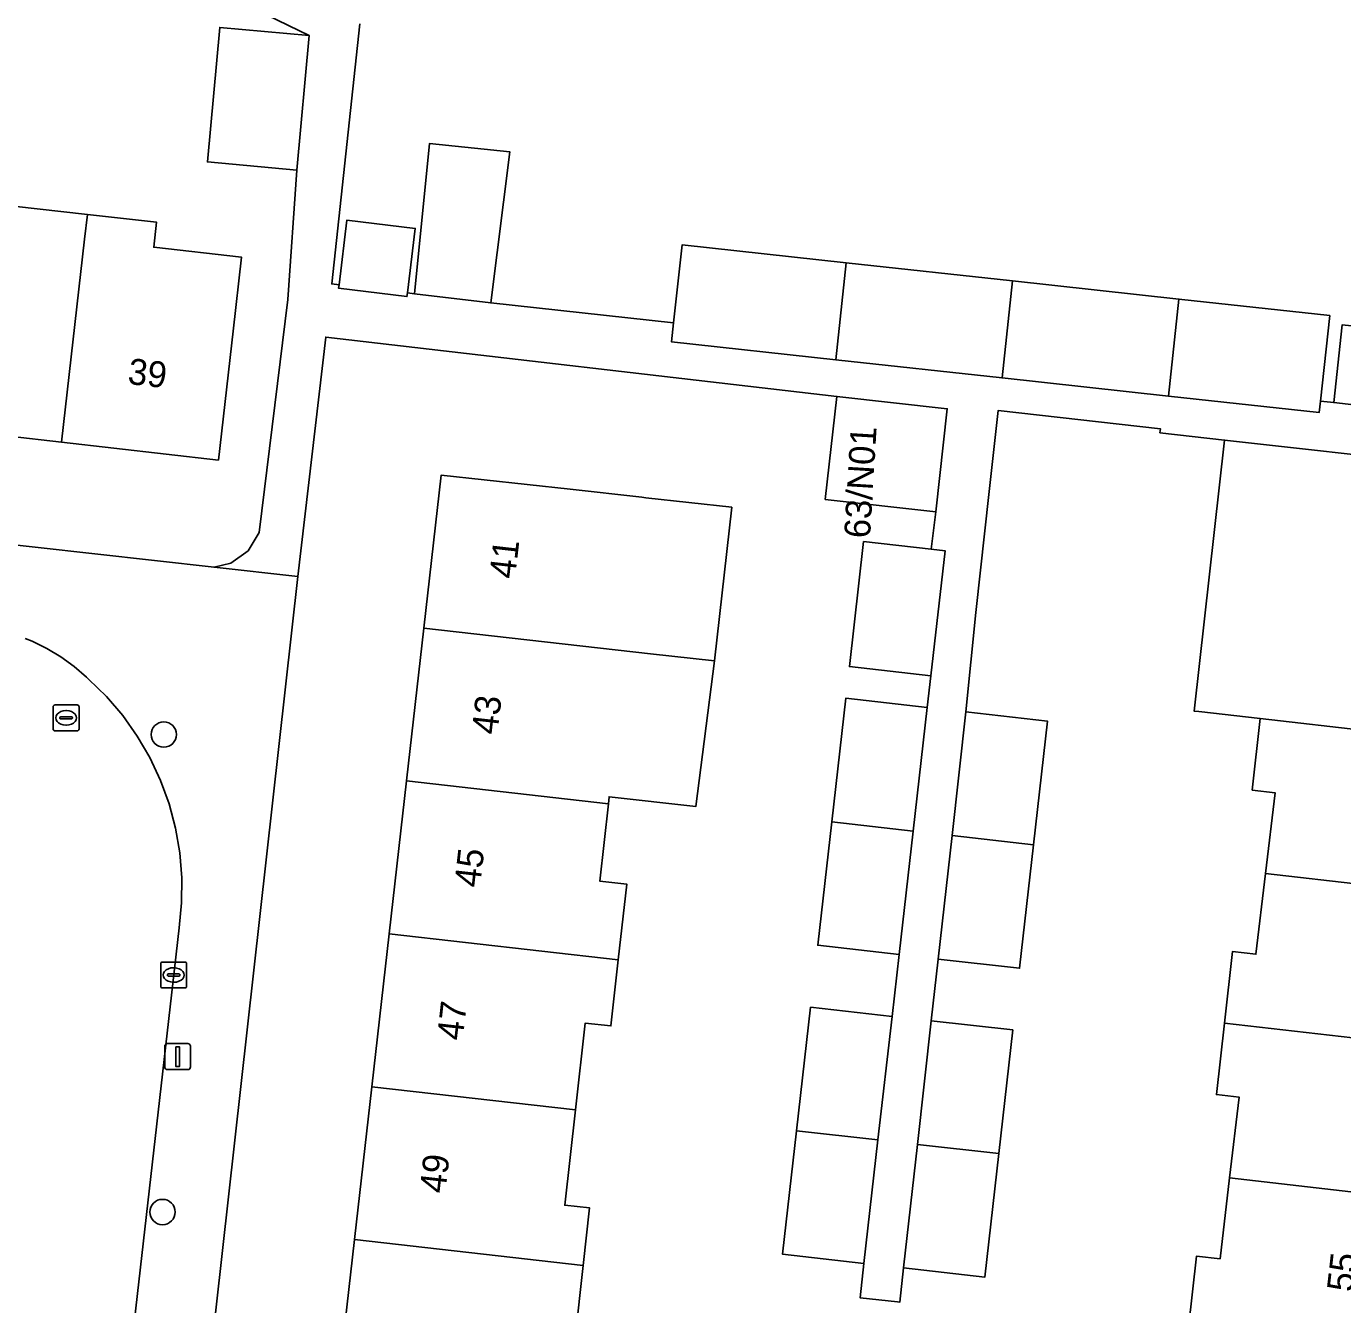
# Model space of a CAD drawing. Extents: x 162026 to 163502, y 387295 to 388169.
# Drawn here: x 162440.6 to 162491.4, y 387875 to 387924.3 of the extents above; entities that cross this region are included whole.
import ezdxf

# ---------------------------------------------------------------- set-up
doc = ezdxf.new("R2010")
doc.units = 0
for name, color, linetype in [('IMGEO_Boom', 7, 'Continuous'), ('IMGEO_Erf', 7, 'Continuous'), ('IMGEO_Kolk', 7, 'Continuous'), ('IMGEO_Lichtmast', 7, 'Continuous'), ('IMGEO_Pand', 7, 'Continuous'), ('IMGEO_Pand_nummerreeks', 7, 'Continuous'), ('IMGEO_Rijbaan_lokaal_open', 7, 'Continuous'), ('IMGEO_Rioolput', 7, 'Continuous'), ('IMGEO_Voetpad_open', 7, 'Continuous')]:
    doc.layers.add(name, color=color, linetype=linetype)

msp = doc.modelspace()

# ---------------------------------------------------------------- linework, layer by layer
at = {"layer": 'IMGEO_Boom'}
for centre in [(162445.948, 387896.951), (162445.901, 387878.534)]:
    msp.add_circle(centre, 0.489, dxfattribs=at)
at = {"layer": 'IMGEO_Erf'}
for points in [[(162378.114, 387911.206), (162413.36, 387907.265), (162447.886, 387903.405), (162448.54, 387903.564), (162449.209, 387904.041), (162449.626, 387904.749), (162450.734, 387913.731), (162451.086, 387918.724), (162447.633, 387919.04), (162448.109, 387924.228), (162451.562, 387923.911), (162443.831, 387927.674)], [(162453.507, 387924.369), (162452.427, 387914.332), (162452.707, 387914.299), (162453.012, 387916.794), (162455.649, 387916.472), (162455.346, 387913.985), (162455.616, 387913.953), (162456.194, 387919.748), (162459.292, 387919.433), (162458.557, 387913.603), (162465.609, 387912.833), (162465.937, 387915.836), (162472.264, 387915.146), (162478.679, 387914.446), (162485.099, 387913.746), (162490.92, 387913.111), (162490.56, 387909.811), (162491.071, 387909.755), (162491.397, 387912.759), (162500, 387911.835), (162502.225, 387911.606), (162503.526, 387924.238), (162500, 387924.627)], [(162440.157, 387917.33), (162443.003, 387917.013), (162445.667, 387916.717), (162445.559, 387915.749), (162448.951, 387915.362), (162448.625, 387912.508), (162448.057, 387907.54), (162442, 387908.232), (162435.938, 387908.925)], [(162487.424, 387882.962), (162486.543, 387883.061), (162486.854, 387885.821), (162487.165, 387888.579), (162488.072, 387888.476), (162488.439, 387891.592), (162488.806, 387894.707), (162487.925, 387894.806), (162488.236, 387897.566), (162485.869, 387897.836), (162485.687, 387897.857), (162486.859, 387908.31), (162484.369, 387908.591), (162484.386, 387908.745), (162478.133, 387909.451), (162477.781, 387906.325), (162477.267, 387901.655), (162476.888, 387897.821), (162480.029, 387897.468), (162479.493, 387892.698), (162478.958, 387887.935), (162475.817, 387888.288), (162475.55, 387885.911), (162478.69, 387885.558), (162478.155, 387880.788), (162477.619, 387876.024), (162474.479, 387876.377), (162474.33, 387875.053), (162474.242, 387875.063), (162472.802, 387875.226), (162472.953, 387876.549), (162469.813, 387876.906), (162470.355, 387881.67), (162470.896, 387886.43), (162474.036, 387886.072), (162474.308, 387888.466), (162471.168, 387888.823), (162471.71, 387893.585), (162472.252, 387898.354), (162475.392, 387897.997), (162475.53, 387899.216), (162472.391, 387899.573), (162472.939, 387904.396), (162475.548, 387904.099), (162475.72, 387905.541), (162471.46, 387906.022), (162471.908, 387909.996), (162452.196, 387912.284), (162451.123, 387903.043), (162443.098, 387831.258)], [(162489.932, 387799.465), (162494.267, 387838.446), (162500, 387890.005), (162501.72, 387906.704), (162494.95, 387907.403), (162494.451, 387902.954), (162497.437, 387902.619), (162496.749, 387896.595), (162496.078, 387890.72), (162495.407, 387884.845), (162494.736, 387878.97), (162494.065, 387873.095), (162493.378, 387867.075), (162488.41, 387867.634), (162485.657, 387867.944), (162486.042, 387871.216), (162485.161, 387871.315), (162485.472, 387874.075), (162485.783, 387876.833), (162486.69, 387876.73), (162487.057, 387879.847), (162487.424, 387882.962)], [(162452.634, 387871.571), (162453.303, 387877.469), (162453.973, 387883.367), (162454.642, 387889.265), (162455.311, 387895.163), (162455.98, 387901.061), (162456.65, 387906.961), (162461.62, 387906.411), (162464.389, 387906.104), (162464.546, 387906.087), (162467.857, 387905.72), (162467.185, 387899.79), (162466.465, 387894.172), (162463.126, 387894.551), (162463.096, 387894.28), (162462.762, 387891.298), (162463.804, 387891.181), (162463.477, 387888.262), (162463.192, 387885.714), (162462.203, 387885.824), (162461.828, 387882.476), (162461.415, 387878.796), (162462.372, 387878.689), (162462.123, 387876.468), (162461.81, 387873.681)]]:
    msp.add_lwpolyline(points, dxfattribs=at)
at = {"layer": 'IMGEO_Kolk'}
for p, q in [((162445.83, 387887.25), (162445.83, 387888.102)), ((162445.905, 387888.176), (162446.757, 387888.176)), ((162446.132, 387887.719), (162446.53, 387887.719)), ((162446.318, 387887.956), (162446.343, 387887.956)), ((162446.831, 387888.102), (162446.831, 387887.25)), ((162446.089, 387887.67), (162446.089, 387887.682)), ((162446.527, 387887.633), (162446.129, 387887.633)), ((162446.341, 387887.396), (162446.316, 387887.396)), ((162446.573, 387887.682), (162446.573, 387887.67)), ((162446.757, 387887.176), (162445.905, 387887.176))]:
    msp.add_line(p, q, dxfattribs=at)
for points in [[(162445.83, 387887.25), (162445.83, 387888.102)], [(162445.905, 387888.176), (162446.757, 387888.176)], [(162446.831, 387888.102), (162446.831, 387887.25)], [(162446.757, 387887.176), (162445.905, 387887.176)]]:
    msp.add_lwpolyline(points, dxfattribs=at)
for centre, radius, start, end in [((162445.907, 387888.1), 0.0765, 91.552, 178.448), ((162445.907, 387888.1), 0.0765, 91.552, 178.448), ((162446.129, 387887.679), 0.0403, 85.8775, 175.7526), ((162446.534, 387887.681), 0.0386, 1.7309, 96.639), ((162446.755, 387888.1), 0.0765, 1.552, 88.448), ((162446.755, 387888.1), 0.0765, 1.552, 88.448), ((162445.907, 387887.252), 0.0765, 181.552, 268.448), ((162445.907, 387887.252), 0.0765, 181.552, 268.448), ((162446.126, 387887.669), 0.0366, 178.938, 274.7102), ((162446.53, 387887.676), 0.043, 264.8664, 352.4533), ((162446.755, 387887.252), 0.0765, 271.552, 358.448), ((162446.755, 387887.252), 0.0765, 271.552, 358.448)]:
    msp.add_arc(centre, radius, start, end, dxfattribs=at)
for centre, major_axis, ratio, start_param, end_param in [((162446.317, 387887.676), (-0.387, 0.002), 0.722429, 4.712389, 7.853982), ((162446.342, 387887.676), (-0.39, 0.002), 0.717154, 1.570796, 4.712389)]:
    msp.add_ellipse(centre, major_axis=major_axis, ratio=ratio, start_param=start_param, end_param=end_param, dxfattribs=at)
at = {"layer": 'IMGEO_Lichtmast'}
for p, q in [((162445.988, 387884.128), (162445.988, 387884.928)), ((162445.988, 387884.928), (162445.988, 387884.128)), ((162446.088, 387885.028), (162446.878, 387885.028)), ((162446.878, 387885.028), (162446.088, 387885.028)), ((162446.978, 387884.928), (162446.978, 387884.128)), ((162446.978, 387884.128), (162446.978, 387884.928)), ((162446.878, 387884.028), (162446.088, 387884.028)), ((162446.088, 387884.028), (162446.878, 387884.028))]:
    msp.add_line(p, q, dxfattribs=at)
msp.add_lwpolyline([(162446.408, 387884.903), (162446.558, 387884.903), (162446.558, 387884.153), (162446.408, 387884.153), (162446.408, 387884.903)], dxfattribs=at)
for centre, start, end in [((162446.088, 387884.928), 90, 180), ((162446.088, 387884.928), 90, 180), ((162446.878, 387884.928), 0, 90), ((162446.878, 387884.928), 360, 90), ((162446.088, 387884.128), 180, 270), ((162446.088, 387884.128), 180, 270), ((162446.878, 387884.128), 270, 0), ((162446.878, 387884.128), 270, 0)]:
    msp.add_arc(centre, 0.1, start, end, dxfattribs=at)
at = {"layer": 'IMGEO_Pand'}
for points in [[(162448.109, 387924.228), (162447.633, 387919.04), (162451.086, 387918.724), (162451.562, 387923.911)], [(162459.292, 387919.433), (162456.194, 387919.748), (162455.616, 387913.953), (162458.557, 387913.603)], [(162442.893, 387916.054), (162443.003, 387917.013), (162440.157, 387917.33), (162440.049, 387916.379), (162436.832, 387916.747), (162435.938, 387908.925), (162442, 387908.232)], [(162448.625, 387912.508), (162448.951, 387915.362), (162445.559, 387915.749), (162445.667, 387916.717), (162443.003, 387917.013), (162442.893, 387916.054), (162442, 387908.232), (162448.057, 387907.54)], [(162452.707, 387914.299), (162452.691, 387914.166), (162455.329, 387913.844), (162455.346, 387913.985), (162455.649, 387916.472), (162453.012, 387916.794)], [(162472.264, 387915.146), (162465.937, 387915.836), (162465.609, 387912.833), (162465.529, 387912.101), (162471.864, 387911.409)], [(162472.264, 387915.146), (162471.864, 387911.409), (162478.278, 387910.71), (162478.679, 387914.446)], [(162478.679, 387914.446), (162478.278, 387910.71), (162484.7, 387910.009), (162485.099, 387913.746)], [(162490.92, 387913.111), (162485.099, 387913.746), (162484.7, 387910.009), (162490.512, 387909.375), (162490.56, 387909.811)], [(162502.225, 387911.606), (162500, 387911.835), (162491.397, 387912.759), (162491.071, 387909.755), (162500, 387908.719), (162501.908, 387908.522)], [(162476.168, 387909.515), (162471.908, 387909.996), (162471.46, 387906.022), (162475.72, 387905.541)], [(162497.437, 387902.619), (162494.451, 387902.954), (162494.95, 387907.403), (162486.859, 387908.31), (162485.687, 387897.857), (162485.869, 387897.836), (162488.236, 387897.566), (162496.749, 387896.595)], [(162456.65, 387906.961), (162455.98, 387901.061), (162464.726, 387900.069), (162467.185, 387899.79), (162467.857, 387905.72), (162464.546, 387906.087), (162464.389, 387906.104), (162461.62, 387906.411)], [(162476.079, 387904.039), (162475.548, 387904.099), (162472.939, 387904.396), (162472.391, 387899.573), (162475.53, 387899.216)], [(162467.185, 387899.79), (162464.726, 387900.069), (162455.98, 387901.061), (162455.311, 387895.163), (162463.096, 387894.28), (162463.126, 387894.551), (162466.465, 387894.172)], [(162475.392, 387897.997), (162472.252, 387898.354), (162471.71, 387893.585), (162474.849, 387893.228)], [(162476.888, 387897.821), (162476.352, 387893.051), (162479.493, 387892.698), (162480.029, 387897.468)], [(162487.925, 387894.806), (162488.806, 387894.707), (162488.439, 387891.592), (162496.078, 387890.72), (162496.749, 387896.595), (162488.236, 387897.566)], [(162463.477, 387888.262), (162463.804, 387891.181), (162462.762, 387891.298), (162463.096, 387894.28), (162455.311, 387895.163), (162454.642, 387889.265)], [(162474.849, 387893.228), (162471.71, 387893.585), (162471.168, 387888.823), (162474.308, 387888.466)], [(162479.493, 387892.698), (162476.352, 387893.051), (162475.817, 387888.288), (162478.958, 387887.935)], [(162487.165, 387888.579), (162486.854, 387885.821), (162495.407, 387884.845), (162496.078, 387890.72), (162488.439, 387891.592), (162488.072, 387888.476)], [(162454.642, 387889.265), (162453.973, 387883.367), (162461.828, 387882.476), (162462.203, 387885.824), (162463.192, 387885.714), (162463.477, 387888.262)], [(162474.036, 387886.072), (162470.896, 387886.43), (162470.355, 387881.67), (162473.494, 387881.313)], [(162475.55, 387885.911), (162475.014, 387881.141), (162478.155, 387880.788), (162478.69, 387885.558)], [(162486.543, 387883.061), (162487.424, 387882.962), (162487.057, 387879.847), (162494.736, 387878.97), (162495.407, 387884.845), (162486.854, 387885.821)], [(162453.973, 387883.367), (162453.303, 387877.469), (162462.123, 387876.468), (162462.372, 387878.689), (162461.415, 387878.796), (162461.828, 387882.476)], [(162473.494, 387881.313), (162470.355, 387881.67), (162469.813, 387876.906), (162472.953, 387876.549)], [(162478.155, 387880.788), (162475.014, 387881.141), (162474.479, 387876.377), (162477.619, 387876.024)], [(162485.783, 387876.833), (162485.472, 387874.075), (162494.065, 387873.095), (162494.736, 387878.97), (162487.057, 387879.847), (162486.69, 387876.73)], [(162453.303, 387877.469), (162452.634, 387871.571), (162457.603, 387871.014), (162460.463, 387870.694), (162460.811, 387873.793), (162461.81, 387873.681), (162462.123, 387876.468)]]:
    msp.add_lwpolyline(points, close=True, dxfattribs=at)
at = {"layer": 'IMGEO_Rijbaan_lokaal_open'}
msp.add_lwpolyline([(162444.639, 387872.789), (162446.538, 387889.5), (162446.633, 387890.462), (162446.642, 387891.428), (162446.564, 387892.391), (162446.401, 387893.343), (162446.153, 387894.277), (162445.823, 387895.185), (162445.413, 387896.06), (162444.926, 387896.895), (162444.367, 387897.683), (162443.739, 387898.417), (162443.049, 387899.093), (162442.967, 387899.166), (162442.491, 387899.581), (162441.98, 387899.952), (162441.438, 387900.276), (162440.869, 387900.549), (162440.608, 387900.655)], dxfattribs=at)
at = {"layer": 'IMGEO_Rioolput'}
for p, q in [((162441.681, 387897.168), (162441.681, 387898.02)), ((162441.756, 387898.094), (162442.608, 387898.094)), ((162442.169, 387897.874), (162442.194, 387897.874)), ((162442.682, 387898.02), (162442.682, 387897.168)), ((162441.94, 387897.588), (162441.94, 387897.6)), ((162442.378, 387897.551), (162441.98, 387897.551)), ((162441.983, 387897.637), (162442.381, 387897.637)), ((162442.424, 387897.6), (162442.424, 387897.588)), ((162442.608, 387897.094), (162441.756, 387897.094)), ((162442.192, 387897.314), (162442.167, 387897.314))]:
    msp.add_line(p, q, dxfattribs=at)
for points in [[(162441.681, 387897.168), (162441.681, 387898.02)], [(162441.756, 387898.094), (162442.608, 387898.094)], [(162442.682, 387898.02), (162442.682, 387897.168)], [(162442.608, 387897.094), (162441.756, 387897.094)]]:
    msp.add_lwpolyline(points, dxfattribs=at)
for centre, radius, start, end in [((162441.758, 387898.018), 0.0765, 91.552, 178.448), ((162441.758, 387898.018), 0.0765, 91.552, 178.448), ((162442.606, 387898.018), 0.0765, 1.552, 88.448), ((162442.606, 387898.018), 0.0765, 1.552, 88.448), ((162441.98, 387897.597), 0.0403, 85.8775, 175.7526), ((162441.977, 387897.587), 0.0366, 178.938, 274.7102), ((162442.381, 387897.594), 0.043, 264.8664, 352.4533), ((162442.385, 387897.599), 0.0386, 1.7309, 96.639), ((162441.758, 387897.17), 0.0765, 181.552, 268.448), ((162441.758, 387897.17), 0.0765, 181.552, 268.448), ((162442.606, 387897.17), 0.0765, 271.552, 358.448), ((162442.606, 387897.17), 0.0765, 271.552, 358.448)]:
    msp.add_arc(centre, radius, start, end, dxfattribs=at)
for centre, major_axis, ratio, start_param, end_param in [((162442.168, 387897.594), (-0.387, 0.002), 0.722429, 4.712389, 7.853982), ((162442.193, 387897.594), (-0.39, 0.002), 0.717154, 1.570796, 4.712389)]:
    msp.add_ellipse(centre, major_axis=major_axis, ratio=ratio, start_param=start_param, end_param=end_param, dxfattribs=at)
at = {"layer": 'IMGEO_Voetpad_open'}
for points in [[(162443.831, 387927.674), (162451.562, 387923.911), (162451.086, 387918.724), (162450.734, 387913.731), (162449.626, 387904.749), (162449.209, 387904.041), (162448.54, 387903.564), (162447.886, 387903.405), (162451.123, 387903.043), (162452.196, 387912.284), (162471.908, 387909.996), (162476.168, 387909.515), (162475.72, 387905.541), (162475.548, 387904.099), (162476.079, 387904.039), (162475.53, 387899.216), (162475.392, 387897.997), (162474.849, 387893.228), (162474.308, 387888.466), (162474.036, 387886.072), (162473.494, 387881.313), (162472.953, 387876.549), (162472.802, 387875.226), (162474.242, 387875.063), (162474.33, 387875.053), (162474.479, 387876.377), (162475.014, 387881.141), (162475.55, 387885.911), (162475.817, 387888.288), (162476.352, 387893.051), (162476.888, 387897.821), (162477.267, 387901.655), (162477.781, 387906.325), (162478.133, 387909.451), (162484.386, 387908.745), (162484.369, 387908.591), (162486.859, 387908.31), (162494.95, 387907.403)], [(162500, 387908.719), (162491.071, 387909.755), (162490.56, 387909.811), (162490.512, 387909.375), (162484.7, 387910.009), (162478.278, 387910.71), (162471.864, 387911.409), (162465.529, 387912.101), (162465.609, 387912.833), (162458.557, 387913.603), (162455.616, 387913.953), (162455.346, 387913.985), (162455.329, 387913.844), (162452.691, 387914.166), (162452.707, 387914.299), (162452.427, 387914.332), (162453.507, 387924.369)], [(162451.123, 387903.043), (162447.886, 387903.405), (162413.36, 387907.265)], [(162410.768, 387838.069), (162405.768, 387838.551), (162404.707, 387835.468), (162412.755, 387834.579), (162414.185, 387834.452), (162433.542, 387832.307), (162436.937, 387831.931), (162437.488, 387831.826), (162437.785, 387831.769), (162443.098, 387831.258), (162451.123, 387903.043)], [(162440.608, 387900.655), (162440.869, 387900.549), (162441.438, 387900.276), (162441.98, 387899.952), (162442.491, 387899.581), (162442.967, 387899.166), (162443.049, 387899.093), (162443.739, 387898.417), (162444.367, 387897.683), (162444.926, 387896.895), (162445.413, 387896.06), (162445.823, 387895.185), (162446.153, 387894.277), (162446.401, 387893.343), (162446.564, 387892.391), (162446.642, 387891.428), (162446.633, 387890.462), (162446.538, 387889.5), (162444.639, 387872.789)]]:
    msp.add_lwpolyline(points, dxfattribs=at)

# ---------------------------------------------------------------- texts
at = {"layer": 'IMGEO_Pand_nummerreeks'}
for s, rotation, p in [('39', 353.4797, (162444.529, 387910.48)), ('63/N01', 86.5318, (162473.182, 387904.504)), ('41', 83.5258, (162459.494, 387902.933)), ('43', 83.5258, (162458.813, 387896.923)), ('45', 83.5259, (162458.143, 387891.024)), ('47', 83.5259, (162457.474, 387885.126)), ('49', 83.5259, (162456.805, 387879.228)), ('55', 83.4852, (162491.795, 387875.426))]:
    msp.add_text(s, height=1, rotation=rotation, dxfattribs=at).set_placement(p)

doc.saveas('drawing.dxf')
